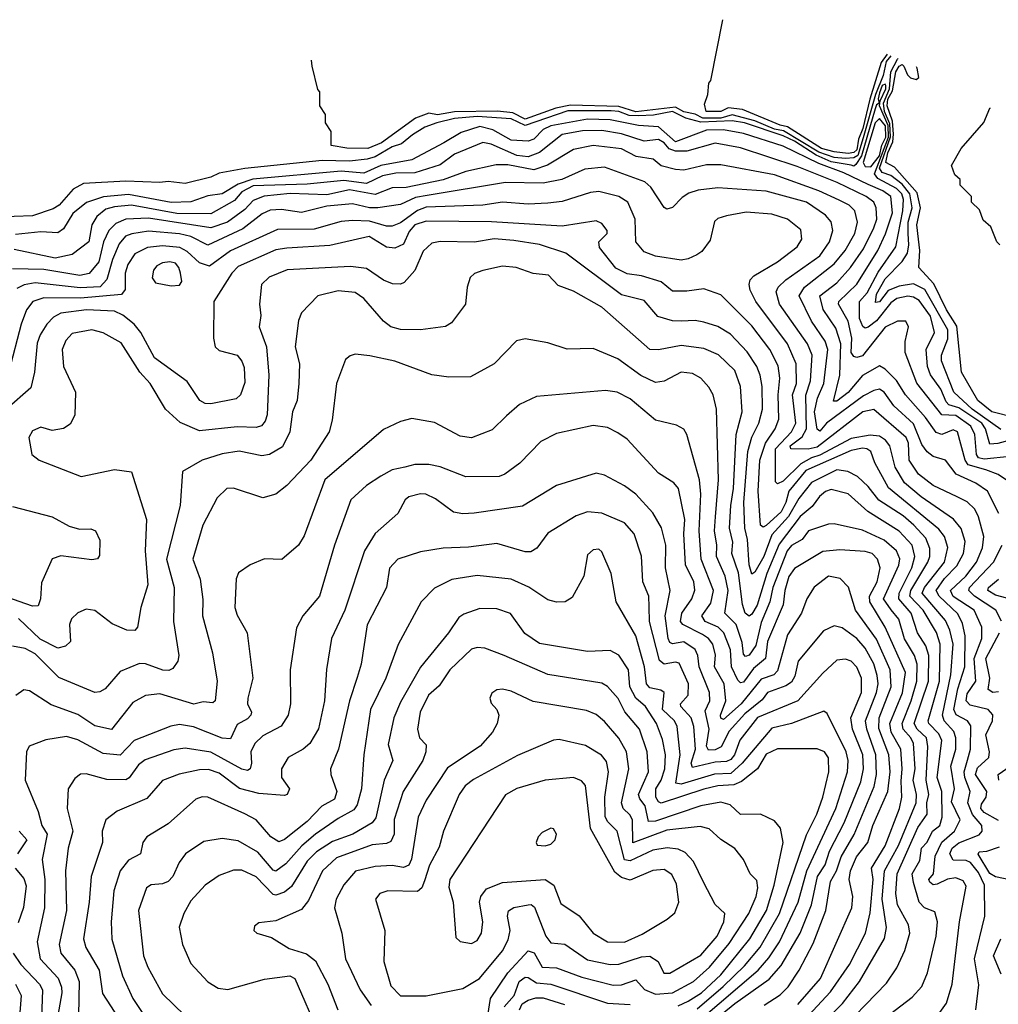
# Model space of a CAD drawing. Extents: x 1550320 to 1685906, y 509093 to 640511.
# Tile 467 of 532: x 1676490 to 1679945, y 597174 to 600649. Entities that reach past the tile are written whole.
import ezdxf

# ---------------------------------------------------------------- set-up
doc = ezdxf.new("R2010")
doc.units = 0

msp = doc.modelspace()

# ---------------------------------------------------------------- linework, layer by layer
at = {"layer": '0CON20XD'}
for points in [[(1679552, 600527.6), (1679531.7, 600498.3), (1679491.2, 600368.8), (1679467, 600265), (1679451.7, 600228.3), (1679445, 600189.6), (1679435, 600180.5), (1679415, 600176.8), (1679365, 600183.1), (1679320.8, 600195), (1679201, 600271), (1679175, 600276.7), (1679042.4, 600332.4), (1678991.7, 600338.3), (1678965, 600324.9), (1678913.8, 600325), (1678908.3, 600351.7), (1678920, 600385), (1678922.5, 600425), (1678930, 600435), (1678972.9, 600649.4)], [(1679565.8, 600522.2), (1679548.5, 600501.5), (1679537.9, 600452.1), (1679511.4, 600385), (1679468, 600232), (1679449.4, 600170.6), (1679435, 600161.7), (1679405, 600159.6), (1679365, 600162.7), (1679311.9, 600181.9), (1679186.8, 600256.8), (1679155, 600263.5), (1679085, 600292.7), (1679005, 600313.5), (1678965, 600301.9), (1678902.4, 600302.4), (1678875, 600315.8), (1678835, 600324), (1678805, 600340.6), (1678665, 600324), (1678605, 600342.6), (1678435, 600347.4), (1678382.9, 600337.1), (1678275, 600298.2), (1678230.7, 600320.7), (1678176.8, 600326.8), (1678025, 600324.7), (1677965, 600313.6), (1677935, 600319.6), (1677887.9, 600302.1), (1677767.9, 600215), (1677719.2, 600195), (1677645.6, 600195.6), (1677590, 600205), (1677590, 600255), (1677570, 600285), (1677570, 600315), (1677550, 600345), (1677550, 600395), (1677543, 600403), (1677522.5, 600485), (1677520.4, 600506.2)], [(1679953.3, 599203.3), (1679852.2, 599275), (1679788.2, 599335), (1679744.6, 599445), (1679744.9, 599465.1), (1679766.5, 599523.5), (1679766.2, 599555), (1679685, 599697.1), (1679645, 599717.2), (1679595, 599708.9), (1679556.3, 599693.7), (1679525, 599654.1), (1679511.3, 599651.3), (1679515, 599681.1), (1679545.1, 599735), (1679605, 599795.5), (1679624.4, 599825), (1679629.6, 599855), (1679626.2, 599895), (1679626.5, 599935), (1679641.2, 599985), (1679632.9, 600035), (1679605, 600068.6), (1679565, 600099.5), (1679535, 600110.7), (1679525.7, 600125.7), (1679564.4, 600235.6), (1679562, 600282), (1679543.3, 600325), (1679539.6, 600355), (1679560.3, 600405), (1679566, 600465), (1679589.4, 600510.6), (1679591.5, 600512.1)], [(1680005, 599244), (1679921.7, 599265), (1679872.2, 599305), (1679814.7, 599405), (1679798, 599568), (1679761.5, 599625), (1679717.5, 599717.5), (1679663.9, 599775), (1679668, 599835), (1679663.5, 599875), (1679656.8, 599925), (1679670, 599985), (1679658.8, 600038.8), (1679578.8, 600128.8), (1679548.4, 600145), (1679555, 600179.8), (1679572.2, 600217.8), (1679574.3, 600245), (1679571.8, 600291.8), (1679552, 600345), (1679555, 600368.5), (1679571.4, 600398.6), (1679583.5, 600465), (1679595, 600484.9), (1679605, 600490.9), (1679611.1, 600485), (1679624.3, 600454.3), (1679635, 600444.6), (1679655, 600438.8), (1679664.8, 600445.2), (1679658.1, 600478.1), (1679655.7, 600483.1)], [(1679995, 599167.8), (1679943.2, 599153.2), (1679915, 599151.9), (1679899.3, 599205), (1679886.5, 599225), (1679805, 599279.3), (1679770.6, 599290.6), (1679760.4, 599300.4), (1679741.9, 599345), (1679705.9, 599395.9), (1679695.1, 599425), (1679690.6, 599485), (1679720, 599545), (1679705, 599602.7), (1679665, 599658.5), (1679645, 599670.4), (1679625, 599673.8), (1679586.2, 599665), (1679565, 599650.2), (1679515, 599586.9), (1679485, 599563.9), (1679475, 599560.4), (1679466.5, 599566.5), (1679454.9, 599594.9), (1679455.2, 599655), (1679481.5, 599685), (1679521.3, 599758.7), (1679582.7, 599847.3), (1679607.9, 599975), (1679610.7, 600015), (1679604.2, 600035), (1679585, 600054.2), (1679519.4, 600089.4), (1679507.6, 600105), (1679557, 600235), (1679555.5, 600275.5), (1679525.3, 600345), (1679527.4, 600362.6), (1679548.3, 600405), (1679547.7, 600417.7), (1679545, 600422.3), (1679535, 600416.7), (1679525, 600391.4), (1679520.6, 600370.6), (1679524.8, 600355), (1679515, 600349.1), (1679510.1, 600335), (1679461.4, 600168.6), (1679442, 600138), (1679435, 600132.9), (1679425, 600136.3), (1679355, 600147.8), (1679301.4, 600171.4), (1679225, 600220.5), (1679185, 600239.2), (1679049.2, 600285), (1679005, 600292.9), (1678895, 600288.3), (1678841.5, 600301.5), (1678795, 600325.2), (1678727.9, 600312.1), (1678675, 600309.6), (1678641.6, 600311.6), (1678605, 600325.3), (1678578.1, 600328.1), (1678425, 600327.2), (1678275, 600275.8), (1678225, 600299), (1678105, 600308.2), (1678025, 600300.9), (1677963.1, 600285), (1677920.4, 600269.6), (1677877.4, 600242.6), (1677838.2, 600211.8), (1677805, 600201.2), (1677745.1, 600164.9), (1677716.8, 600156.8), (1677655, 600150.7), (1677557.7, 600152.3), (1677285, 600124.5), (1677195, 600107.3), (1677165, 600094.2), (1677075, 600071.9), (1677015, 600078.6), (1676985, 600074.8), (1676865, 600079.7), (1676715, 600071.9), (1676678.7, 600051.3), (1676629.8, 599995), (1676608.3, 599981.7), (1676535, 599957.1), (1676405, 599952)], [(1679950, 599855), (1679940, 599865), (1679918.3, 599918.3), (1679891.7, 599941.7), (1679878.3, 599978.3), (1679850, 600005), (1679850, 600025), (1679810, 600065), (1679810, 600085), (1679791.7, 600101.7), (1679780, 600135), (1679814, 600195), (1679893.8, 600286.2), (1679915, 600336.7), (1679917.6, 600338.4)], [(1679985, 599108), (1679895, 599099), (1679875, 599103.5), (1679868.1, 599115), (1679862, 599185), (1679848, 599215), (1679795, 599252.9), (1679745, 599254.3), (1679657.1, 599367.1), (1679616, 599475), (1679616, 599514), (1679628.4, 599565), (1679618.2, 599585), (1679589.2, 599585), (1679545, 599564), (1679465, 599462.8), (1679445, 599456.9), (1679435, 599460.3), (1679425.1, 599475), (1679427.8, 599525), (1679415, 599585.5), (1679381, 599645), (1679381.9, 599655), (1679445, 599715.7), (1679519.7, 599835), (1679546.9, 599893.1), (1679571.7, 599968.3), (1679565.1, 600025.1), (1679537.4, 600045), (1679485, 600068), (1679399, 600109), (1679311.6, 600141.6), (1679185, 600203.2), (1679045, 600248), (1678975, 600260.3), (1678915, 600259.7), (1678805, 600218.9), (1678745, 600271), (1678675, 600275.5), (1678575, 600296), (1678495, 600297.8), (1678364.8, 600275.2), (1678338.2, 600261.8), (1678305, 600227.4), (1678285, 600220.7), (1678225, 600224.6), (1678160.9, 600260.9), (1678115, 600273), (1678048.4, 600251.6), (1677987.4, 600215), (1677875.1, 600154.9), (1677765, 600134.7), (1677705, 600108), (1677625, 600114.9), (1677313.1, 600086.9), (1677261, 600069), (1677205, 600035.2), (1677155, 600027.8), (1677095, 600006.8), (1677025, 600004.7), (1676875, 600032.9), (1676785.6, 600024.4), (1676726.3, 600003.7), (1676678, 599965), (1676645, 599911.2), (1676625, 599897.1), (1676565, 599900.9), (1676475, 599891.4)], [(1679495, 600130.4), (1679525, 600168.5), (1679533.6, 600206.4), (1679548.1, 600235), (1679546.2, 600275), (1679525, 600300.4), (1679509.6, 600285), (1679467.3, 600145), (1679475, 600131.9), (1679495, 600130.4)], [(1679973.9, 599023.9), (1679944.4, 599044.4), (1679900.9, 599060.9), (1679838.1, 599078.1), (1679828.4, 599095), (1679800.5, 599195), (1679785, 599202.1), (1679745, 599185.2), (1679725, 599192.5), (1679688.4, 599245), (1679616.8, 599325), (1679585, 599376.3), (1679545, 599416.1), (1679525, 599427.7), (1679465, 599394.2), (1679415, 599333.8), (1679375, 599303.7), (1679363.6, 599303.6), (1679384.9, 599395.1), (1679388.6, 599505), (1679371, 599561), (1679327.1, 599627.1), (1679314.8, 599675), (1679375, 599720.2), (1679423.2, 599775), (1679468.8, 599841.2), (1679505.8, 599915), (1679515.5, 599945.5), (1679514, 599985), (1679505.2, 600005), (1679477.9, 600025), (1679375.9, 600075), (1679235, 600130.9), (1679035, 600196.7), (1678945, 600214), (1678845, 600185.1), (1678805, 600185.7), (1678783.1, 600193.1), (1678764.8, 600215), (1678745, 600226.4), (1678695, 600220.8), (1678615, 600247), (1678545, 600257.8), (1678477.3, 600257.3), (1678405.3, 600244.7), (1678325, 600180.3), (1678285, 600164.9), (1678245, 600170), (1678155, 600210.5), (1678125, 600216.2), (1678025, 600174.3), (1677975, 600136.8), (1677885, 600108.8), (1677817.6, 600107.6), (1677771.6, 600098.4), (1677715, 600070.9), (1677635, 600082.3), (1677505, 600069), (1677315, 600062.5), (1677275, 600041.6), (1677248.2, 600011.8), (1677165, 599964.6), (1677045, 599965.9), (1676885, 599995.4), (1676825, 599989.5), (1676795, 599980.9), (1676763.2, 599955), (1676745.5, 599925), (1676734, 599865), (1676675, 599821.2), (1676615, 599807.9), (1676471.1, 599838.9)], [(1679382.6, 600012.6), (1679311.5, 600045), (1679155, 600102.4), (1678965, 600137.5), (1678915, 600136.7), (1678835, 600118.9), (1678805, 600120.2), (1678755, 600133.3), (1678726.8, 600156.8), (1678666.4, 600166.4), (1678615, 600193.1), (1678515, 600205.8), (1678445, 600191.7), (1678353.4, 600136.6), (1678305, 600119.4), (1678213, 600137), (1678172.8, 600137.2), (1678065, 600113.8), (1677985, 600084.6), (1677855, 600057.3), (1677805.5, 600055.5), (1677745, 600032.8), (1677655, 600048.6), (1677575, 600031.5), (1677445, 600035.9), (1677352.9, 600027.1), (1677315, 600011.6), (1677285, 599980), (1677224.2, 599935), (1677165, 599915.4), (1676945, 599948.4), (1676865, 599946), (1676829.6, 599930.4), (1676804.5, 599905.5), (1676786.2, 599865), (1676770.2, 599795), (1676735, 599754), (1676703.1, 599746.9), (1676575, 599767.5), (1676465, 599769.6)], [(1679945, 597822.8), (1679895, 597850.9), (1679882.8, 597865), (1679885, 597880.5), (1679902.2, 597905), (1679904.2, 597925), (1679864.7, 597985), (1679871.2, 598008.8), (1679911.2, 598045), (1679913.5, 598065), (1679901.4, 598125), (1679923.9, 598175), (1679925.7, 598195.7), (1679909.5, 598215), (1679845, 598230.7), (1679831.5, 598245), (1679835, 598270.8), (1679865.4, 598315), (1679860.2, 598395), (1679886.7, 598465), (1679886.7, 598505), (1679859.3, 598565), (1679785, 598614), (1679775.6, 598635), (1679830.5, 598685), (1679868.3, 598735), (1679888.9, 598785), (1679893.5, 598825), (1679874.8, 598895), (1679861.5, 598921.5), (1679835, 598947.3), (1679799.5, 598965), (1679715, 599005.2), (1679663.5, 599045), (1679630.5, 599095), (1679627.4, 599155), (1679619.1, 599175), (1679505, 599274), (1679467.1, 599265), (1679305, 599141.2), (1679273.9, 599133.9), (1679212.5, 599135), (1679210.2, 599145), (1679252.9, 599177.1), (1679268.1, 599205), (1679265.7, 599324.3), (1679282.3, 599375), (1679287.7, 599465), (1679271.7, 599505), (1679172.7, 599645), (1679160.9, 599689.1), (1679167.2, 599705), (1679195, 599731.3), (1679315, 599815.6), (1679349.4, 599865), (1679361.1, 599905), (1679355, 599936.4), (1679335, 599960), (1679267.8, 600005), (1679125, 600044.8), (1678955, 600056.1), (1678885, 600047.7), (1678852.8, 600037.2), (1678828.6, 600021.4), (1678795, 599986.9), (1678775, 599980.7), (1678765, 599986.4), (1678718.2, 600058.2), (1678697.3, 600077.3), (1678555, 600128.8), (1678485, 600122), (1678404.3, 600085.7), (1678337.9, 600072.1), (1678205, 600074.5), (1677928.5, 600028.5)], [(1679865.3, 597155), (1679876.7, 597243.3), (1679860.6, 597335), (1679897, 597485), (1679896.5, 597595), (1679875, 597639.4), (1679846.3, 597675), (1679831.9, 597681.9), (1679785, 597683.1), (1679773.5, 597705), (1679781.5, 597725), (1679805, 597744.9), (1679877.5, 597772.5), (1679888.2, 597785), (1679886.7, 597805), (1679854.2, 597844.2), (1679837.3, 597885), (1679845.7, 597925), (1679826.6, 597975), (1679824.9, 597995), (1679836.4, 598036.4), (1679846.9, 598075), (1679847.5, 598157.5), (1679836.5, 598175), (1679796.2, 598196.2), (1679788.1, 598215), (1679802, 598288), (1679826.4, 598365), (1679828.2, 598475), (1679817.9, 598517.9), (1679802, 598552), (1679735.9, 598615), (1679726, 598635), (1679755, 598677), (1679798.3, 598721.7), (1679821.8, 598765), (1679827.5, 598807.5), (1679814.1, 598854.1), (1679787, 598887), (1679673, 598965), (1679613.3, 599015), (1679580.6, 599070.6), (1679561.6, 599145), (1679546.2, 599165), (1679525, 599179.1), (1679492.7, 599182.7), (1679425, 599171.5), (1679315, 599113.1), (1679285, 599103.2), (1679247.9, 599082.1), (1679185, 599020.7), (1679165, 599011.8), (1679158, 599018), (1679157.9, 599135), (1679215.1, 599195), (1679230.1, 599225), (1679218.3, 599325), (1679232.1, 599365), (1679230.8, 599435), (1679200.7, 599505), (1679088.7, 599655), (1679068.8, 599695), (1679065.3, 599715), (1679068.9, 599731.1), (1679081.8, 599745), (1679165.3, 599795), (1679235, 599847.7), (1679251.1, 599875), (1679247.4, 599907.4), (1679201.1, 599945), (1679145, 599963.4), (1679055, 599970.2), (1678985, 599957.6), (1678955, 599947.3), (1678943.3, 599936.7), (1678928.1, 599871.9), (1678898.4, 599831.6), (1678880.3, 599819.7), (1678850, 599805), (1678825, 599801.2), (1678735, 599815.4), (1678695, 599830), (1678665.9, 599865.9), (1678663.1, 599945), (1678636.7, 600005), (1678605.2, 600025.2), (1678535, 600043.1), (1678505, 600039.5), (1678405, 600008.1), (1678355, 600001.6), (1678285, 599998), (1678195, 600005.6), (1678125.4, 599994.6), (1677925, 599987.4), (1677895, 599976.5), (1677835, 599933), (1677805, 599921.1), (1677785, 599921), (1677725, 599938), (1677665, 599940.6), (1677625, 599937.5), (1677529.3, 599910.7), (1677400.8, 599909.2), (1677235, 599833.3), (1677159.9, 599780.1), (1677125, 599791.3), (1677081.9, 599831.9), (1677055.1, 599845.1), (1676995, 599851.4), (1676941.1, 599845), (1676896.8, 599823.2), (1676871.7, 599785), (1676863.2, 599755), (1676863, 599697), (1676850.1, 599679.9), (1676705, 599666.7), (1676575, 599667.9), (1676537.3, 599655), (1676514.9, 599625.1), (1676495, 599574.4), (1676451.7, 599408.3)], [(1677928.5, 600028.5), (1677888.1, 600021.9), (1677835, 599997.3), (1677754.4, 599985.6), (1677725, 599985.3), (1677665, 600000.1), (1677575, 599991.4), (1677485, 599969.5), (1677415, 599980), (1677375, 599977.4), (1677346.1, 599963.9), (1677278.4, 599911.6), (1677155, 599854.1), (1677095, 599884.1), (1677055, 599894.2), (1676945, 599902.6), (1676885.9, 599894.1), (1676864.2, 599885), (1676841.1, 599858.9), (1676817.4, 599802.6), (1676797.8, 599732.2), (1676775, 599706.1), (1676703.5, 599703.5), (1676545, 599720.3), (1676506.1, 599713.9), (1676479.8, 599700.2)], [(1679947.2, 598907.2), (1679906.2, 598985), (1679865, 599014.1), (1679796, 599046), (1679757.9, 599095), (1679715, 599108.4), (1679693.8, 599123.8), (1679675, 599150.4), (1679645, 599223.3), (1679576.6, 599286.6), (1679542.2, 599335), (1679525.6, 599345), (1679505, 599341), (1679468.5, 599321.5), (1679338.7, 599225), (1679315, 599196.7), (1679305, 599204.4), (1679296, 599265), (1679306.7, 599313.3), (1679328.5, 599365), (1679342.6, 599485), (1679333.9, 599515), (1679285.8, 599585), (1679242, 599675), (1679261.2, 599705), (1679365, 599787.6), (1679404.5, 599835), (1679438.8, 599895), (1679447.3, 599935), (1679438.3, 599975), (1679418.4, 599995), (1679382.6, 600012.6)], [(1679732.1, 597137.9), (1679761.9, 597178.1), (1679781.9, 597245), (1679807.6, 597465), (1679831.2, 597591.2), (1679820.8, 597610.8), (1679795, 597621.3), (1679765, 597615.9), (1679728.8, 597598.8), (1679715, 597596.4), (1679702.8, 597605), (1679700.2, 597615), (1679715.6, 597635), (1679722.4, 597697.6), (1679745, 597746.9), (1679790.7, 597785), (1679810.1, 597825), (1679779.5, 597889.5), (1679789.9, 597935), (1679777.4, 598015), (1679794.6, 598075), (1679795.1, 598115), (1679787.3, 598137.3), (1679753.3, 598175), (1679748, 598195), (1679776.9, 598336.9), (1679785.1, 598445.1), (1679774.2, 598495), (1679758.5, 598528.5), (1679675.8, 598625), (1679683.8, 598645), (1679754.9, 598735), (1679767.1, 598787.1), (1679754.9, 598824.9), (1679735, 598851.5), (1679557.1, 598997.1), (1679508.6, 599085), (1679494.5, 599125), (1679480.8, 599135), (1679465, 599137.2), (1679425, 599128.9), (1679265, 599058.4), (1679205.3, 598985), (1679195.2, 598945), (1679178, 598912), (1679125, 598864.8), (1679115, 598858.8), (1679105.5, 598865), (1679097, 598985), (1679103.5, 599095), (1679122.5, 599155), (1679156.8, 599205), (1679170.3, 599239.7), (1679167.5, 599325), (1679173.9, 599383.9), (1679167.3, 599427.3), (1679138.1, 599485), (1679075, 599569.2), (1678965, 599678.5), (1678905, 599700), (1678845, 599691.2), (1678795, 599690.8), (1678754.2, 599724.2), (1678685, 599745.5), (1678635, 599752), (1678595, 599772.2), (1678537.3, 599845), (1678534.5, 599865.5), (1678564, 599895), (1678564.2, 599905), (1678545, 599930.6), (1678525, 599939.1), (1678405, 599921.2), (1678155.5, 599935.5), (1677925, 599938), (1677884.9, 599925), (1677865, 599902.4), (1677845, 599856.9), (1677815, 599843.5), (1677785, 599846.4), (1677724.3, 599884.3), (1677585, 599852.4), (1677433.2, 599843.2), (1677395, 599837.5), (1677261.8, 599778.2), (1677238.8, 599755), (1677175.6, 599655), (1677174.6, 599525), (1677180, 599495), (1677195, 599481.9), (1677258.5, 599465), (1677275, 599444.4), (1677282.4, 599422.4), (1677285, 599369.2), (1677269.6, 599325), (1677255, 599311.5), (1677165, 599293.8), (1677145, 599295.3), (1677126.5, 599305), (1677082.1, 599372.1), (1676966, 599456), (1676917.8, 599545), (1676894.9, 599574.9), (1676855, 599606.7), (1676825, 599620.8), (1676725.6, 599625.6), (1676635, 599614.1), (1676610, 599600), (1676585.8, 599575), (1676562.2, 599537.8), (1676551.8, 599508.2), (1676542.4, 599405), (1676530.1, 599349.9), (1676443.4, 599275)], [(1679525, 597111.6), (1679640.9, 597199.1), (1679675, 597237.8), (1679694.8, 597285.2), (1679725.2, 597414.8), (1679729.8, 597465), (1679720.5, 597500.5), (1679684.8, 597514.8), (1679665.3, 597535), (1679645, 597604.4), (1679641.3, 597635), (1679667.8, 597682.2), (1679674.3, 597725), (1679693.7, 597746.3), (1679712.4, 597785), (1679738.5, 597805), (1679746.3, 597835), (1679745.1, 597925), (1679729.5, 597975), (1679745.6, 598105), (1679735, 598129.4), (1679699.6, 598165), (1679697.2, 598175), (1679737.6, 598315), (1679739.4, 598445), (1679727, 598487), (1679680.1, 598565), (1679632.1, 598615), (1679636.1, 598635), (1679696.5, 598735), (1679703.7, 598755), (1679703.5, 598783.5), (1679689.6, 598819.6), (1679646.6, 598865), (1679608.6, 598898.6), (1679523.3, 598953.3), (1679485, 599002.3), (1679447.8, 599037.8), (1679413.3, 599055), (1679375, 599061.1), (1679285, 599015.7), (1679240.9, 598959.1), (1679204.1, 598895.9), (1679145, 598831.2), (1679117.2, 598755), (1679085, 598699.2), (1679075, 598692.6), (1679065.8, 598725), (1679059.2, 598815), (1679050.5, 598855), (1679046.1, 598945), (1679061.2, 599125), (1679074.5, 599175.5), (1679100, 599225), (1679112.1, 599275), (1679111.1, 599355), (1679104.3, 599394.3), (1679091.9, 599425), (1679057.8, 599477.8), (1678999.9, 599539.9), (1678955, 599566.7), (1678905, 599582.4), (1678875, 599588.1), (1678825.7, 599585.7), (1678795, 599586.3), (1678742.4, 599602.4), (1678695, 599658.2), (1678615, 599678.9), (1678418.1, 599825), (1678325.6, 599855.6), (1678235, 599869.6), (1678165, 599875.5), (1678095.6, 599864.4), (1677975, 599866.2), (1677945, 599860.4), (1677915, 599832.1), (1677885.6, 599764.4), (1677847.6, 599722.4), (1677835, 599716), (1677806.7, 599716.7), (1677775, 599729.7), (1677715, 599771.4), (1677658.4, 599778.4), (1677435, 599766.9), (1677370.8, 599740.8), (1677343.6, 599715), (1677336.3, 599645), (1677341.8, 599605), (1677335.3, 599565), (1677361.9, 599495), (1677370.3, 599395), (1677363.4, 599255), (1677357.2, 599232.8), (1677343.7, 599216.3), (1677325, 599209.8), (1677257.5, 599212.5), (1677125, 599198.2), (1677057.4, 599227.4), (1677005.3, 599275.3), (1676950.5, 599365), (1676914.2, 599405), (1676848.5, 599508.5), (1676785, 599544.1), (1676745, 599555.2), (1676675, 599541.5), (1676652.8, 599517.2), (1676640, 599485), (1676644.7, 599425), (1676686.9, 599335), (1676685, 599253.3), (1676668.6, 599221.4), (1676645, 599206.9), (1676605, 599199.2), (1676565, 599211.1), (1676535, 599198.9), (1676522.9, 599175), (1676533.5, 599115), (1676558.8, 599095), (1676707.6, 599037.6), (1676825, 599061.5), (1676885, 599054.2), (1676937.9, 598885), (1676933.5, 598775), (1676943, 598655), (1676918.2, 598575), (1676906.2, 598505), (1676896.3, 598493.7), (1676868.1, 598495), (1676816.8, 598516.8), (1676755, 598564.4), (1676725, 598569.4), (1676695, 598555.6), (1676673.1, 598535), (1676665.6, 598514.4), (1676670, 598455), (1676652, 598438), (1676625, 598431.1), (1676563.1, 598463.1), (1676486.3, 598536.3)], [(1677025, 599710), (1677055, 599712), (1677062.5, 599725), (1677057.8, 599755), (1677052, 599775), (1677039.9, 599789.9), (1677020, 599795), (1676995, 599791.3), (1676975, 599780.8), (1676962.5, 599765), (1676958.5, 599738.5), (1676970.3, 599720.2), (1677025, 599710)], [(1679365, 597058.6), (1679550.6, 597249.4), (1679586.6, 597303.4), (1679615.2, 597364.8), (1679632.5, 597425), (1679628.1, 597455), (1679589, 597525), (1679583.7, 597565), (1679587.6, 597635), (1679661.1, 597798.9), (1679693.2, 597845), (1679692.1, 597885), (1679699.6, 597915), (1679690.5, 597965), (1679695.7, 598084.3), (1679691, 598115), (1679658.1, 598145), (1679648.1, 598165), (1679698.2, 598315), (1679700.1, 598405), (1679689.1, 598439.1), (1679659.7, 598485), (1679637.3, 598555), (1679593.8, 598605), (1679594.7, 598625), (1679639.7, 598715), (1679650.5, 598755), (1679640.9, 598795), (1679594.7, 598844.7), (1679483.7, 598913.7), (1679415, 598976.3), (1679355, 598991), (1679335, 598984.4), (1679313.3, 598966.7), (1679288.1, 598931.9), (1679245, 598895.5), (1679171.8, 598798.2), (1679128.1, 598695), (1679093.7, 598583.7), (1679075, 598551), (1679065, 598544.2), (1679051.7, 598555), (1679042.3, 598585), (1679027.7, 598697.7), (1679004.6, 598765), (1679007.6, 598805), (1678996.2, 598855), (1679000.7, 598935), (1679010.2, 598995), (1679019.7, 599185), (1679040.2, 599265), (1679034.3, 599355), (1679015, 599410.8), (1678957.1, 599467.1), (1678905, 599489), (1678825, 599499), (1678745, 599484.7), (1678715, 599485.3), (1678545, 599635.2), (1678445, 599691.5), (1678391.6, 599711.6), (1678357.3, 599747.3), (1678303.3, 599753.3), (1678243.3, 599775), (1678195, 599779.6), (1678125, 599764.6), (1678096, 599754), (1678080.8, 599739.2), (1678070, 599705), (1678064, 599645), (1678015, 599580), (1677993, 599567), (1677905.3, 599554.7), (1677835, 599555.9), (1677800.6, 599565), (1677774.6, 599585), (1677705.5, 599665), (1677675, 599687.1), (1677615, 599692.7), (1677543.1, 599675), (1677485.6, 599615), (1677475, 599587.5), (1677463.3, 599495), (1677478.2, 599435), (1677476.2, 599365), (1677469.4, 599305), (1677453.8, 599265), (1677444.1, 599195), (1677417.7, 599142.3), (1677372, 599115), (1677345, 599110.6), (1677265, 599126.4), (1677205, 599117.3), (1677134.8, 599095.2), (1677064.6, 599055), (1677056.4, 598935), (1677008.4, 598745), (1677035.2, 598645), (1677033.7, 598525), (1677052.2, 598405), (1677048.2, 598385), (1677030.9, 598359.1), (1677017.1, 598352.9), (1676995.7, 598354.3), (1676935, 598376.5), (1676913.1, 598376.9), (1676845, 598349.6), (1676792.2, 598287.8), (1676773.3, 598276.7), (1676755, 598274.7), (1676628.2, 598328.2), (1676545, 598410.9), (1676509.4, 598430.6), (1676465, 598438.9)], [(1679323.7, 597106.3), (1679395, 597177), (1679454.4, 597255), (1679543.5, 597406.5), (1679550.5, 597445), (1679534.3, 597545), (1679543, 597645), (1679592.2, 597735), (1679654.7, 597885.3), (1679655.9, 597915), (1679644.7, 597965), (1679651.6, 598005), (1679645.6, 598095), (1679636.5, 598115), (1679609.1, 598145), (1679605.1, 598165), (1679637.5, 598245), (1679657.8, 598315), (1679658.8, 598375), (1679649.3, 598405), (1679614.2, 598464.2), (1679593.2, 598533.2), (1679567.2, 598567.2), (1679539.7, 598605), (1679593.8, 598723.8), (1679596.7, 598746.7), (1679585, 598775.3), (1679542.5, 598812.5), (1679465, 598847.7), (1679365, 598869.7), (1679345, 598868.9), (1679274.8, 598845.2), (1679251.9, 598815), (1679215, 598794), (1679199, 598775), (1679148.4, 598645), (1679137.8, 598595), (1679108.1, 598521.9), (1679089.5, 598440.5), (1679065, 598406.2), (1679052.5, 598402.5), (1679045, 598410.5), (1679040.9, 598450.9), (1679019, 598515), (1678980, 598555), (1678991.4, 598635), (1678980.7, 598685), (1678950, 598755), (1678950.9, 598795), (1678942.6, 598845), (1678946.4, 598895), (1678956.7, 599025), (1678949.8, 599275), (1678938.1, 599325), (1678923, 599353), (1678895, 599384.5), (1678865, 599401.1), (1678825, 599405.8), (1678765, 599373.3), (1678735, 599369.4), (1678683.4, 599393.4), (1678602.2, 599452.2), (1678515, 599488.6), (1678422.9, 599487.1), (1678355, 599509.1), (1678275, 599523.1), (1678243.9, 599516.1), (1678165.8, 599435), (1678081.3, 599388.7), (1678005, 599387.9), (1677945, 599396.2), (1677815, 599444.8), (1677726.9, 599463.1), (1677675, 599468.9), (1677656.4, 599463.6), (1677640.2, 599449.8), (1677608.9, 599365), (1677593.7, 599236.3), (1677582.5, 599195), (1677518.6, 599095), (1677433.8, 599005), (1677395, 598975.4), (1677348.3, 598961.7), (1677245, 598996.2), (1677222, 598995), (1677187.7, 598962.3), (1677136.5, 598865), (1677101.2, 598745), (1677127.5, 598675), (1677136.9, 598603.1), (1677135.3, 598545), (1677170.7, 598415), (1677187.1, 598315), (1677180.4, 598245), (1677172, 598238), (1677137.8, 598242.3), (1677105, 598234.3), (1676985, 598270.8), (1676935, 598264), (1676890.1, 598239.9), (1676815, 598144.2), (1676755, 598157.6), (1676695, 598197.4), (1676601.7, 598231.7), (1676525, 598280.4), (1676505, 598283.8), (1676476.2, 598263.8)], [(1679274.5, 597135.5), (1679352, 597218), (1679419.5, 597315), (1679475.7, 597425), (1679492.6, 597497.4), (1679502.8, 597615), (1679497.6, 597655), (1679545, 597734.1), (1679595.6, 597865.6), (1679604.6, 597905), (1679601.7, 597961.7), (1679605.8, 598005), (1679601, 598075), (1679566.6, 598135), (1679561.8, 598165), (1679606.2, 598273.8), (1679617.1, 598345), (1679545.8, 598505.8), (1679491, 598595), (1679490.6, 598615), (1679517, 598665), (1679527.6, 598715), (1679518.1, 598745), (1679499.2, 598765), (1679475, 598772), (1679385, 598778.6), (1679325, 598772.5), (1679225, 598712.6), (1679205, 598683.8), (1679191.3, 598635), (1679185.6, 598584.4), (1679130.4, 598455), (1679122.5, 598395), (1679080.8, 598359.2), (1679045, 598311.5), (1679035, 598309), (1679025, 598318.3), (1679003.2, 598365), (1678999.4, 598425), (1678976.3, 598485), (1678955.7, 598505), (1678910.5, 598525), (1678897.8, 598545), (1678930.3, 598589.7), (1678938.9, 598635), (1678895.7, 598745), (1678888.8, 598845), (1678895.2, 598975), (1678889.7, 599025), (1678845.3, 599185.3), (1678835, 599204.2), (1678808.9, 599218.9), (1678735, 599236.2), (1678645, 599311.8), (1678599.2, 599335), (1678558.7, 599341.3), (1678315, 599319.2), (1678255, 599291.8), (1678209, 599251), (1678157.6, 599202.4), (1678085, 599173.8), (1678045, 599180), (1677955, 599228.2), (1677875, 599241.5), (1677835, 599231.5), (1677775, 599203.5), (1677567.5, 599025), (1677495, 598827.5), (1677474.7, 598795.3), (1677415.5, 598744.5), (1677355, 598746.2), (1677304.3, 598725.7), (1677262.2, 598697.8), (1677254, 598676), (1677250, 598575), (1677257.6, 598547.6), (1677293.1, 598485), (1677313.4, 598325), (1677295.4, 598255.4), (1677294.8, 598235), (1677308.6, 598205), (1677306.5, 598195), (1677295, 598181.7), (1677258.2, 598161.8), (1677235, 598111.1), (1677205, 598113.9), (1677104.3, 598154.3), (1677055, 598161.7), (1677023.9, 598156.1), (1676895, 598105.2), (1676845, 598053.6), (1676785, 598059.8), (1676695, 598108.1), (1676655, 598119.5), (1676582.7, 598107.3), (1676524.1, 598085.9), (1676514, 598065), (1676509.5, 597965), (1676555, 597854.4), (1676569, 597805), (1676587.8, 597775), (1676570, 597685), (1676579.5, 597615), (1676577.6, 597515), (1676551.5, 597395), (1676562.8, 597335), (1676626.4, 597266.4), (1676637.5, 597235), (1676638.9, 597215), (1676611.2, 597055)], [(1679236.8, 597173.2), (1679317.6, 597265), (1679428, 597515), (1679431.7, 597555), (1679418.8, 597615), (1679423.1, 597645), (1679444, 597695), (1679484.5, 597745), (1679502, 597805), (1679554.6, 597925), (1679562.8, 597995), (1679558.2, 598055), (1679522.7, 598147.3), (1679524.1, 598185.9), (1679566.1, 598295), (1679563.7, 598355), (1679515, 598463.3), (1679440.9, 598565), (1679416.6, 598646.6), (1679386.8, 598676.8), (1679345, 598685.5), (1679295, 598646.2), (1679269.5, 598605), (1679250, 598555), (1679201, 598479), (1679165, 598350.8), (1679152.2, 598337.8), (1679107.7, 598322.3), (1679037.7, 598235), (1678975, 598179.4), (1678965, 598184.6), (1678964.6, 598194.6), (1678982.8, 598245), (1678977.5, 598305), (1678943.5, 598365), (1678946.6, 598406.5), (1678937, 598445), (1678922, 598465), (1678900.5, 598479.5), (1678831.3, 598515), (1678823, 598525), (1678827.7, 598555), (1678863, 598605), (1678873.6, 598636.4), (1678869.5, 598665), (1678840.8, 598725), (1678834.2, 598835), (1678837.8, 598885), (1678815.8, 598995), (1678800, 599015), (1678745, 599049.3), (1678635, 599169.1), (1678601.7, 599191.7), (1678565, 599210.4), (1678515, 599217.5), (1678385, 599189.1), (1678329.5, 599160.5), (1678256.2, 599083.8), (1678202.9, 599045), (1678182.7, 599037.3), (1678065, 599036), (1677975, 599070.8), (1677935, 599080), (1677885, 599079.1), (1677850.3, 599070.3), (1677805, 599060.4), (1677765, 599038.7), (1677714.1, 599005.9), (1677659.1, 598955), (1677601.4, 598795), (1677548.2, 598615), (1677489.5, 598545), (1677467.3, 598502.7), (1677445.4, 598355), (1677446.1, 598235), (1677438.4, 598195), (1677413.9, 598156.1), (1677348.4, 598121.6), (1677320.4, 598095), (1677305.9, 598065), (1677308.9, 598025), (1677304.3, 598005.7), (1677295, 598000.2), (1677275, 598004.4), (1677165, 598064.3), (1677075, 598079), (1677035, 598073), (1676933.1, 598036.9), (1676909.9, 598020.1), (1676876.7, 597973.3), (1676865, 597966.2), (1676798.3, 597968.3), (1676725, 597987.3), (1676705, 597986.9), (1676685, 597971.9), (1676661.5, 597935), (1676658, 597865), (1676678.1, 597785), (1676661.3, 597725), (1676651.9, 597645), (1676655.7, 597505.7), (1676629.2, 597385), (1676636.1, 597355), (1676684.8, 597295), (1676700.2, 597255), (1676697.8, 597135)], [(1679118.3, 597171.7), (1679175, 597207.9), (1679203.4, 597236.5), (1679241.9, 597295), (1679291.3, 597388.7), (1679336.2, 597505), (1679352.4, 597607.6), (1679374.2, 597645.8), (1679389.9, 597695), (1679435.7, 597774.3), (1679506.5, 597943.5), (1679515.4, 597985), (1679512.9, 598055), (1679480.4, 598145), (1679476.1, 598175), (1679515.1, 598275), (1679520.4, 598305), (1679517.5, 598335), (1679505, 598376.6), (1679475, 598431), (1679445, 598465.2), (1679393.3, 598503.3), (1679365, 598510), (1679328, 598492), (1679238, 598385), (1679227, 598333), (1679215, 598311.9), (1679195, 598298.4), (1679130.3, 598275), (1679110.9, 598249.1), (1679049.9, 598200.1), (1678995, 598138.1), (1678966.5, 598083.5), (1678945, 598073.1), (1678921.7, 598071.7), (1678915.2, 598085), (1678924, 598145), (1678909.9, 598210.1), (1678926.5, 598245), (1678925.2, 598275), (1678889.1, 598365), (1678884.5, 598405), (1678875, 598426.3), (1678835, 598453.6), (1678795, 598446.5), (1678785, 598451.4), (1678778.9, 598465), (1678768.8, 598545), (1678786.5, 598635), (1678769.8, 598715), (1678771.7, 598795), (1678756.3, 598856.3), (1678725, 598909.5), (1678665, 598974.6), (1678625, 599004.6), (1678555, 599041.5), (1678525, 599048.5), (1678385.8, 599005), (1678265, 598932), (1678095, 598907.8), (1678055, 598905.4), (1678021.4, 598911.4), (1677958.1, 598958.1), (1677924.4, 598974.4), (1677905, 598976.5), (1677864.5, 598965), (1677850.9, 598955), (1677825, 598906.9), (1677745, 598836.5), (1677707.2, 598775), (1677637.5, 598565), (1677591.6, 598465), (1677573.6, 598356.4), (1677566.2, 598245), (1677545, 598146.7), (1677514.7, 598095), (1677491.5, 598075), (1677438.5, 598045), (1677414.1, 598005), (1677414, 597975), (1677442.2, 597935), (1677434.5, 597915.5), (1677425, 597911.1), (1677335, 597918.5), (1677265.8, 597935.8), (1677195, 597989.8), (1677157.4, 598002.6), (1677125, 598001.6), (1677053.8, 597986.2), (1676995, 597963.9), (1676939.7, 597900.3), (1676834.4, 597855.6), (1676794.8, 597825.2), (1676781.3, 597785), (1676782.7, 597745), (1676742.5, 597625), (1676735.6, 597534.4), (1676715.2, 597405), (1676723.7, 597375), (1676770.6, 597295), (1676782.7, 597212.7), (1676839.4, 597125)], [(1676465, 598930.9), (1676605.3, 598895.3), (1676665, 598862), (1676701.9, 598851.9), (1676742, 598852), (1676757.5, 598845), (1676773, 598813), (1676771.7, 598758.3), (1676765, 598746.7), (1676745, 598742.9), (1676635, 598757.6), (1676605, 598746.6), (1676567.8, 598662.2), (1676563.8, 598605), (1676555, 598581.1), (1676535, 598580), (1676445, 598611.2)], [(1678875, 597062.7), (1679015, 597177.6), (1679136.4, 597263.6), (1679178.8, 597311.2), (1679244.9, 597425.1), (1679285.9, 597525), (1679307, 597625), (1679333.8, 597666.2), (1679349.2, 597715), (1679401.2, 597815), (1679460, 597959.9), (1679468.7, 598005), (1679466.4, 598055), (1679429.7, 598145), (1679423.9, 598185), (1679462.5, 598275), (1679461.6, 598325), (1679445, 598364.6), (1679425, 598385.3), (1679405, 598392.7), (1679375, 598389.6), (1679325, 598343.3), (1679236.9, 598245), (1679095, 598186.7), (1679032.9, 598107.1), (1679014.2, 598055), (1679001.2, 598038.8), (1678985, 598031.1), (1678945, 598029.2), (1678865, 598010.8), (1678860.2, 598025), (1678875.4, 598075.3), (1678869.6, 598155), (1678860.4, 598185), (1678823.6, 598225), (1678822.7, 598235), (1678850.4, 598265), (1678851.2, 598305), (1678818.1, 598378.1), (1678805, 598382.4), (1678765, 598374.4), (1678748.3, 598388.3), (1678713.6, 598525), (1678712.2, 598577.8), (1678711.2, 598615), (1678690, 598665), (1678685.9, 598755.9), (1678659.7, 598835), (1678625, 598874.1), (1678545, 598907.6), (1678495, 598912.2), (1678455, 598898.9), (1678355, 598836.9), (1678315.7, 598784.3), (1678295, 598771.2), (1678275, 598771.3), (1678175, 598801.1), (1678075, 598787.3), (1677985, 598784.6), (1677905, 598770.8), (1677825.7, 598745), (1677795.9, 598714.1), (1677784.7, 598645), (1677716.8, 598513.2), (1677695.8, 598375), (1677682.1, 598327.9), (1677654.8, 598245.2), (1677615.8, 598075), (1677587.5, 598005), (1677588.8, 597985), (1677609.4, 597925), (1677601.3, 597898.7), (1677556.7, 597873.3), (1677505, 597819.6), (1677425, 597755.9), (1677405, 597747.3), (1677377.3, 597765), (1677325.4, 597825), (1677285, 597846.8), (1677155, 597905.4), (1677135, 597906.2), (1677112.1, 597897.9), (1677015, 597811.5), (1676938.9, 597765), (1676925.5, 597745), (1676916.7, 597705), (1676875, 597683.3), (1676845, 597645.5), (1676822.4, 597575), (1676813.3, 597465), (1676815.3, 597404.7), (1676853.5, 597275), (1676889.7, 597195), (1677044.3, 596964.3)], [(1678895, 597121.9), (1679096.9, 597295), (1679135, 597338.1), (1679172.4, 597395), (1679238.3, 597535), (1679268.5, 597645), (1679370.8, 597865), (1679412.4, 597995), (1679414.5, 598035), (1679407.7, 598065), (1679341.2, 598201.2), (1679328.8, 598208.8), (1679214.6, 598165.4), (1679145, 598149.5), (1679040.7, 598025), (1679000.9, 597989.1), (1678943.4, 597986.6), (1678825, 597951), (1678807.1, 597955), (1678822, 598055), (1678811.4, 598155), (1678802.2, 598175), (1678759.2, 598215), (1678765.2, 598275.2), (1678753.7, 598283.7), (1678715, 598291.7), (1678702.9, 598305), (1678696.2, 598365), (1678665.2, 598475), (1678596.4, 598595), (1678577.8, 598695), (1678545, 598771.2), (1678535, 598780.8), (1678515, 598778.1), (1678495, 598761.2), (1678481.2, 598685), (1678440.3, 598609.7), (1678415.5, 598594.5), (1678385, 598593.3), (1678355, 598602.2), (1678287.1, 598647.1), (1678225, 598675.3), (1678105, 598687.6), (1678015.8, 598674.2), (1677955, 598643.2), (1677907.5, 598595), (1677825.8, 598444.2), (1677782.4, 598325), (1677729.1, 598215), (1677704.7, 598054.7), (1677697.4, 597935), (1677681.7, 597878.3), (1677669.4, 597860.6), (1677615, 597830.7), (1677535, 597774.8), (1677486, 597734), (1677430.3, 597669.7), (1677395, 597644.2), (1677385, 597648.4), (1677331, 597711), (1677261, 597751), (1677205, 597759.7), (1677140.8, 597749.2), (1677075.5, 597705), (1677053.8, 597675), (1677030.7, 597625), (1677015, 597608.2), (1676995, 597599.4), (1676955, 597595.9), (1676938.5, 597585), (1676909.4, 597505), (1676927.5, 597345), (1676942.4, 597305), (1676995, 597211.1), (1677072.9, 597135)], [(1679956.6, 598526.6), (1679936.7, 598565), (1679860.7, 598615), (1679841, 598635), (1679843.4, 598645), (1679928.1, 598735), (1679959, 598795)], [(1680015, 598596.7), (1679935, 598618.3), (1679908.1, 598635), (1679910.2, 598645), (1679945.5, 598675)], [(1678881.8, 597158.2), (1678973.1, 597236.9), (1679049.3, 597310.7), (1679103.9, 597376.1), (1679172, 597495), (1679267.2, 597772.8), (1679304.8, 597845), (1679325.2, 597905.2), (1679346.3, 597995), (1679345, 598044.2), (1679331.8, 598065), (1679305, 598076), (1679165, 598076.1), (1679125, 598056.7), (1679094.3, 598005), (1679038.6, 597961.4), (1679011.5, 597948.5), (1678955, 597945.1), (1678905, 597933.6), (1678755, 597883.9), (1678745, 597888.8), (1678736.5, 597905), (1678735.4, 597935), (1678755.1, 597965), (1678767.6, 598005), (1678769.9, 598055), (1678759.3, 598109.3), (1678738.4, 598165), (1678698.9, 598225), (1678665.5, 598255), (1678644.7, 598294.7), (1678640, 598355), (1678605, 598406.5), (1678575, 598423.2), (1678495, 598419.7), (1678325, 598448.1), (1678273.2, 598483.2), (1678223.3, 598553.3), (1678175, 598569.7), (1678115, 598570.9), (1678058.3, 598551.7), (1678040.7, 598539.3), (1678004.6, 598485), (1677905, 598364.6), (1677835, 598240.9), (1677811, 598185), (1677791.5, 598091.5), (1677807.9, 598035), (1677777, 597965), (1677747.8, 597832.2), (1677734.6, 597815.4), (1677666, 597775), (1677595, 597748.5), (1677537.9, 597712.1), (1677505, 597679.3), (1677450.3, 597589.7), (1677425, 597570.7), (1677395, 597559.5), (1677385, 597562), (1677325, 597623.8), (1677275, 597648), (1677245, 597647.3), (1677195, 597628.5), (1677145, 597594.5), (1677095, 597539.5), (1677070, 597495), (1677053.8, 597446.2), (1677064.6, 597385), (1677095, 597318.6), (1677155, 597253.5), (1677191.1, 597231.1), (1677225, 597226.9), (1677355, 597263.1), (1677444.5, 597275.5), (1677462.1, 597265), (1677547.4, 597067.4)], [(1679945, 598277), (1679925, 598275.1), (1679908.8, 598285), (1679915.5, 598325), (1679901.3, 598395), (1679949, 598485)], [(1678815, 597169.2), (1678850.4, 597185), (1678897.5, 597215), (1678965, 597278.5), (1679067.8, 597405), (1679127, 597505), (1679153.8, 597595), (1679185.7, 597745.7), (1679176.2, 597796.2), (1679155, 597822.5), (1679105, 597845.6), (1679035, 597844.6), (1678998.5, 597878.5), (1678965, 597888.3), (1678895, 597875.2), (1678735, 597820.6), (1678709.9, 597819.9), (1678698.8, 597875), (1678679.5, 597899.5), (1678674.9, 597915), (1678709.7, 597995), (1678705.1, 598065.1), (1678678.4, 598145), (1678626.9, 598206.9), (1678603.2, 598253.2), (1678565.6, 598295.6), (1678545, 598307.6), (1678355, 598338.8), (1678200.6, 598405), (1678131.9, 598431.9), (1678105, 598433.6), (1678085, 598427.3), (1678009.2, 598355), (1677971.2, 598298.8), (1677933.4, 598265), (1677904.3, 598205), (1677894.7, 598145), (1677901.8, 598115), (1677925, 598090), (1677924.2, 598065), (1677912.9, 598035), (1677844, 597926), (1677812.8, 597827.2), (1677811.7, 597775), (1677801, 597749), (1677785, 597741.6), (1677735, 597737.2), (1677608.9, 597691.1), (1677559, 597645), (1677509.4, 597540.6), (1677485, 597509.1), (1677395, 597468.5), (1677335, 597462), (1677319.3, 597450.7), (1677316.7, 597435), (1677327.5, 597425), (1677379.8, 597409.8), (1677441.6, 597371.6), (1677502.6, 597352.6), (1677535, 597327.9), (1677578.1, 597245), (1677613.1, 597155)], [(1678143, 597135), (1678152, 597195), (1678213.1, 597285), (1678285, 597363.6), (1678306.6, 597356.6), (1678335.2, 597305.2), (1678385, 597303.5), (1678475, 597270.2), (1678585, 597242.6), (1678615, 597243.4), (1678665, 597261.4), (1678696.3, 597226.3), (1678735, 597210.1), (1678795, 597215.2), (1678868.3, 597255), (1678925, 597305.9), (1678995, 597389.1), (1679064.6, 597494.6), (1679090.4, 597555), (1679095.9, 597585.9), (1679091.9, 597611.9), (1679068.5, 597635), (1679045.4, 597685), (1679015, 597723.9), (1678965.6, 597755.6), (1678924.3, 597794.3), (1678891.9, 597801.9), (1678775, 597788.8), (1678654.7, 597744.7), (1678653, 597825), (1678643.7, 597843.7), (1678620.8, 597865), (1678615.2, 597885), (1678640.2, 598005), (1678632.6, 598065), (1678605, 598114), (1678555, 598172.5), (1678525, 598197.5), (1678490.8, 598210.9), (1678302.6, 598242.6), (1678225, 598279.4), (1678195, 598287.1), (1678175, 598284), (1678157.3, 598272.7), (1678150, 598255), (1678155, 598236.7), (1678174.4, 598214.4), (1678181.4, 598195), (1678175.6, 598165), (1678158.8, 598135), (1678116.4, 598085), (1678001, 598009), (1677924.8, 597895.2), (1677897, 597835), (1677873, 597687), (1677864.2, 597665.8), (1677845, 597657.8), (1677805, 597663.8), (1677745, 597661.2), (1677675.9, 597644.1), (1677634.1, 597595.9), (1677607, 597545), (1677601.1, 597515), (1677628, 597425), (1677640, 597335), (1677691.9, 597225), (1677730.7, 597170.7)], [(1677835, 597203.9), (1677925, 597204.7), (1678055, 597230.3), (1678113.9, 597265), (1678195, 597363.3), (1678215, 597402.2), (1678221.6, 597435), (1678212.6, 597485), (1678215.3, 597504.7), (1678234.3, 597515.7), (1678285.8, 597525.8), (1678296.3, 597526.3), (1678307.2, 597517.2), (1678348, 597415), (1678365, 597391.4), (1678415, 597386.2), (1678495, 597331.5), (1678575, 597315.2), (1678605, 597316.3), (1678685, 597341.7), (1678715, 597343.8), (1678743.9, 597325), (1678764.3, 597284.3), (1678785, 597284.3), (1678895, 597348.4), (1678952.5, 597415), (1678976.2, 597465), (1678980, 597495), (1678945, 597526.9), (1678904.6, 597605), (1678868.8, 597678.8), (1678839.8, 597709.8), (1678815, 597722), (1678776.3, 597726.3), (1678725, 597718.3), (1678645, 597680.3), (1678625, 597684.1), (1678599.8, 597785), (1678565, 597819.2), (1678556.8, 597836.8), (1678555.7, 597905), (1678568.9, 597995), (1678561.9, 598031.9), (1678543.8, 598053.8), (1678488.1, 598088.1), (1678395, 598108.9), (1678375, 598106.2), (1678248, 598052), (1678092.3, 597967.7), (1678062.8, 597945), (1678042.2, 597915), (1677986.5, 597785), (1677971.1, 597728.9), (1677937.5, 597665), (1677919.9, 597610.1), (1677910.3, 597585), (1677895, 597572.4), (1677790, 597575), (1677761.4, 597565), (1677746.5, 597545), (1677779.1, 597435), (1677776.2, 597325), (1677800.1, 597240.1), (1677835, 597203.9)], [(1679947.1, 597965), (1679943.9, 597985), (1679986.6, 598015)], [(1678085, 597388.5), (1678105, 597399.2), (1678120.5, 597425), (1678124.7, 597465), (1678113.3, 597535), (1678118.7, 597555), (1678138.5, 597581.5), (1678195, 597604.8), (1678345, 597614.8), (1678375.5, 597595.5), (1678400.2, 597530.2), (1678465, 597487.3), (1678514.5, 597425), (1678565, 597395.3), (1678625, 597394), (1678688.1, 597421.9), (1678775.6, 597474.4), (1678802.6, 597497.4), (1678816.8, 597535), (1678809, 597599), (1678792.2, 597632.2), (1678765, 597650.2), (1678725, 597646.7), (1678645, 597612.5), (1678615, 597621.6), (1678591, 597641), (1678504.8, 597795), (1678487.1, 597947.1), (1678473.6, 597963.6), (1678445.3, 597975.3), (1678345, 597965.3), (1678245, 597935.9), (1678205, 597913.3), (1678008.2, 597615), (1678005, 597587.5), (1678020, 597535), (1678030.5, 597410.5), (1678045.7, 597395.7), (1678085, 597388.5)], [(1676487.9, 597785), (1676515.7, 597755), (1676482.4, 597705)], [(1678345, 597734.2), (1678365, 597740), (1678380, 597755), (1678385.8, 597775), (1678375, 597793.3), (1678365, 597796.2), (1678335, 597781.2), (1678320, 597765), (1678313.3, 597745), (1678316.7, 597736.7), (1678345, 597734.2)], [(1679985, 597614.2), (1679935, 597624.4), (1679915, 597636.1), (1679874.2, 597704.2), (1679877.8, 597712.2), (1679904.6, 597714.6), (1679949.5, 597730.5)], [(1676474, 597655), (1676505, 597618.8), (1676513, 597593), (1676504.3, 597515.7), (1676485, 597461.5)], [(1679955, 597280.8), (1679928.3, 597345), (1679953.7, 597405)], [(1676467.5, 597355), (1676494.9, 597314.9), (1676560.4, 597245), (1676571, 597225), (1676567.7, 597125)], [(1676475.7, 597245), (1676495.2, 597205), (1676488.1, 597115)], [(1678200, 597165), (1678235.4, 597205), (1678253.4, 597255), (1678275, 597269.8), (1678285, 597269.6), (1678315, 597249.7), (1678365, 597245.1), (1678565, 597178.2), (1678645, 597173.5)], [(1678254.6, 597155), (1678264.1, 597175.9), (1678285, 597189.3), (1678312.1, 597197.9), (1678337.7, 597197.7), (1678413.9, 597173.9)]]:
    msp.add_lwpolyline(points, dxfattribs=at)

doc.saveas('drawing.dxf')
